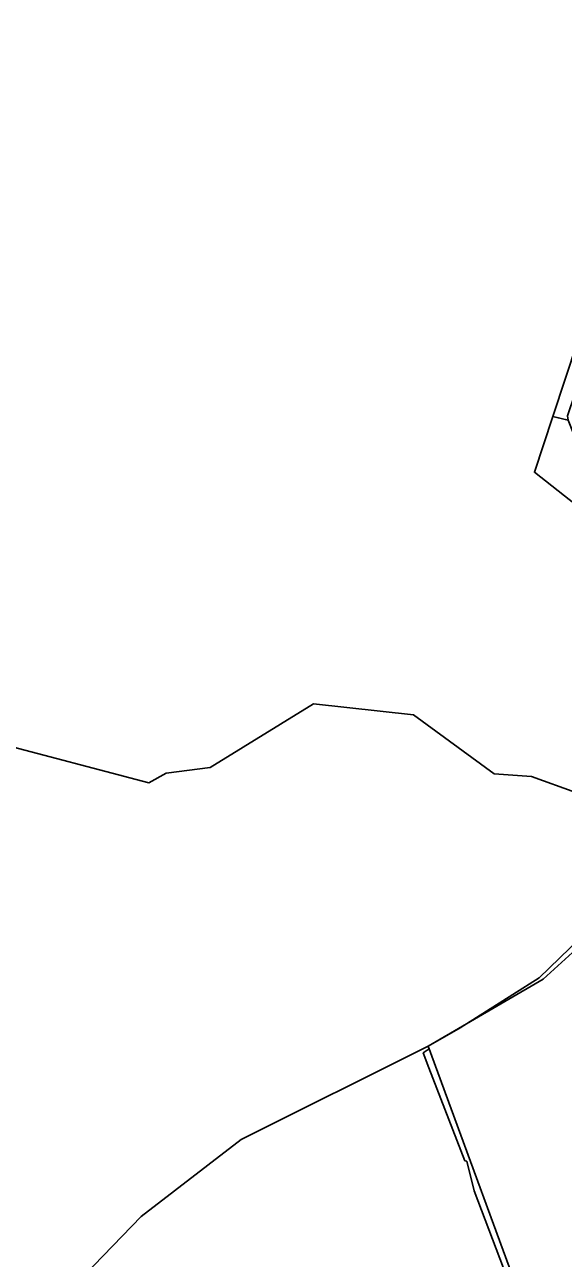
# Model space of a CAD drawing. Extents: x -477304 to -465429, y -1159113 to -1149210.
# Drawn here: x -471231.3 to -471033.3, y -1151400.7 to -1150947.2 of the extents above; entities that cross this region are included whole.
import ezdxf

# ---------------------------------------------------------------- set-up
doc = ezdxf.new("R2010")
doc.units = 0
for name, color, linetype in [('BPEJ_s', 7, 'Continuous'), ('PUPFL_s', 7, 'Continuous'), ('trav_porost_s', 7, 'Continuous')]:
    doc.layers.add(name, color=color, linetype=linetype)

msp = doc.modelspace()

# ---------------------------------------------------------------- linework, layer by layer
at = {"layer": 'BPEJ_s'}
for points in [[(-471032.61, -1151092.35), (-471037.17, -1151091.27), (-471023.42, -1151049.71)], [(-471032.61, -1151092.35), (-471037.17, -1151091.27), (-471023.42, -1151049.71)], [(-471049.93, -1151418.56), (-471066.01, -1151375.93), (-471068.78, -1151365.05), (-471069.42, -1151364.83), (-471082.65, -1151330.7), (-471084.79, -1151325.18), (-471082.58, -1151323.65), (-471082.91, -1151322.75), (-471071.24, -1151315.94), (-471042.12, -1151297.64), (-471004.36, -1151260.95)], [(-471049.93, -1151418.56), (-471066.01, -1151375.93), (-471068.78, -1151365.05), (-471069.42, -1151364.83), (-471082.65, -1151330.7), (-471084.79, -1151325.18), (-471082.58, -1151323.65), (-471082.91, -1151322.75), (-471071.24, -1151315.94), (-471042.12, -1151297.64), (-471004.36, -1151260.95)]]:
    msp.add_lwpolyline(points, dxfattribs=at)
at = {"layer": 'PUPFL_s'}
for points in [[(-471024.31, -1150922.1), (-471015.5, -1150948.59), (-471006.61, -1150966.5), (-470998.18, -1150973.32), (-471023.42, -1151049.71), (-471037.17, -1151091.27), (-471043.93, -1151111.72), (-471020.07, -1151130.5), (-470987.69, -1151180.82), (-470989.01, -1151206.83), (-470997.27, -1151233.99), (-471010.41, -1151250.96), (-471015.65, -1151237.49), (-471028.74, -1151229.44), (-471044.97, -1151223.64), (-471058.71, -1151222.62), (-471088.39, -1151200.9), (-471125.12, -1151196.85), (-471163.12, -1151220.22), (-471179.28, -1151222.33), (-471185.57, -1151225.85), (-471242.44, -1151210.94)], [(-471242.44, -1151210.94), (-471185.57, -1151225.85), (-471179.28, -1151222.33), (-471163.12, -1151220.22), (-471125.12, -1151196.85), (-471088.39, -1151200.9), (-471058.71, -1151222.62), (-471044.97, -1151223.64), (-471028.74, -1151229.44), (-471015.65, -1151237.49), (-471010.41, -1151250.96), (-471006.22, -1151256.17), (-471002.36, -1151260.96), (-471028.51, -1151287.09), (-471040.7, -1151298.11), (-471082.91, -1151322.75), (-471151.74, -1151356.99), (-471188.39, -1151385.35), (-471219.82, -1151417.84), (-471244.99, -1151467.4), (-471223.54, -1151498.69), (-471405.46, -1151514.25)]]:
    msp.add_lwpolyline(points, dxfattribs=at)
for points in [[(-471020.07, -1151130.5), (-471043.93, -1151111.72), (-471037.17, -1151091.27), (-471031.45, -1151092.63), (-471016.59, -1151130.42)], [(-471188.39, -1151385.35), (-471151.74, -1151356.99), (-471082.91, -1151322.75), (-471043.44, -1151430.56), (-471060.2, -1151436.86), (-471068.52, -1151438.32), (-471085.71, -1151448.67), (-471145.92, -1151470.01), (-471212.82, -1151490.39), (-471223.54, -1151498.69), (-471244.99, -1151467.4), (-471219.82, -1151417.84)]]:
    msp.add_lwpolyline(points, close=True, dxfattribs=at)
at = {"layer": 'trav_porost_s'}
for points in [[(-471023.42, -1151049.71), (-471018.44, -1151051.55), (-471031.76, -1151091.04), (-471031.45, -1151092.63), (-471037.17, -1151091.27)], [(-471037.25, -1151446.67), (-471043.44, -1151430.56), (-471082.91, -1151322.75), (-471040.7, -1151298.11), (-471028.51, -1151287.09), (-471025.32, -1151295.71), (-470997.73, -1151366.52), (-470977.25, -1151422.05), (-470984.9, -1151424.48), (-471007.3, -1151437.32), (-471009.08, -1151435.33), (-471027.55, -1151443.8)]]:
    msp.add_lwpolyline(points, close=True, dxfattribs=at)

doc.saveas('drawing.dxf')
